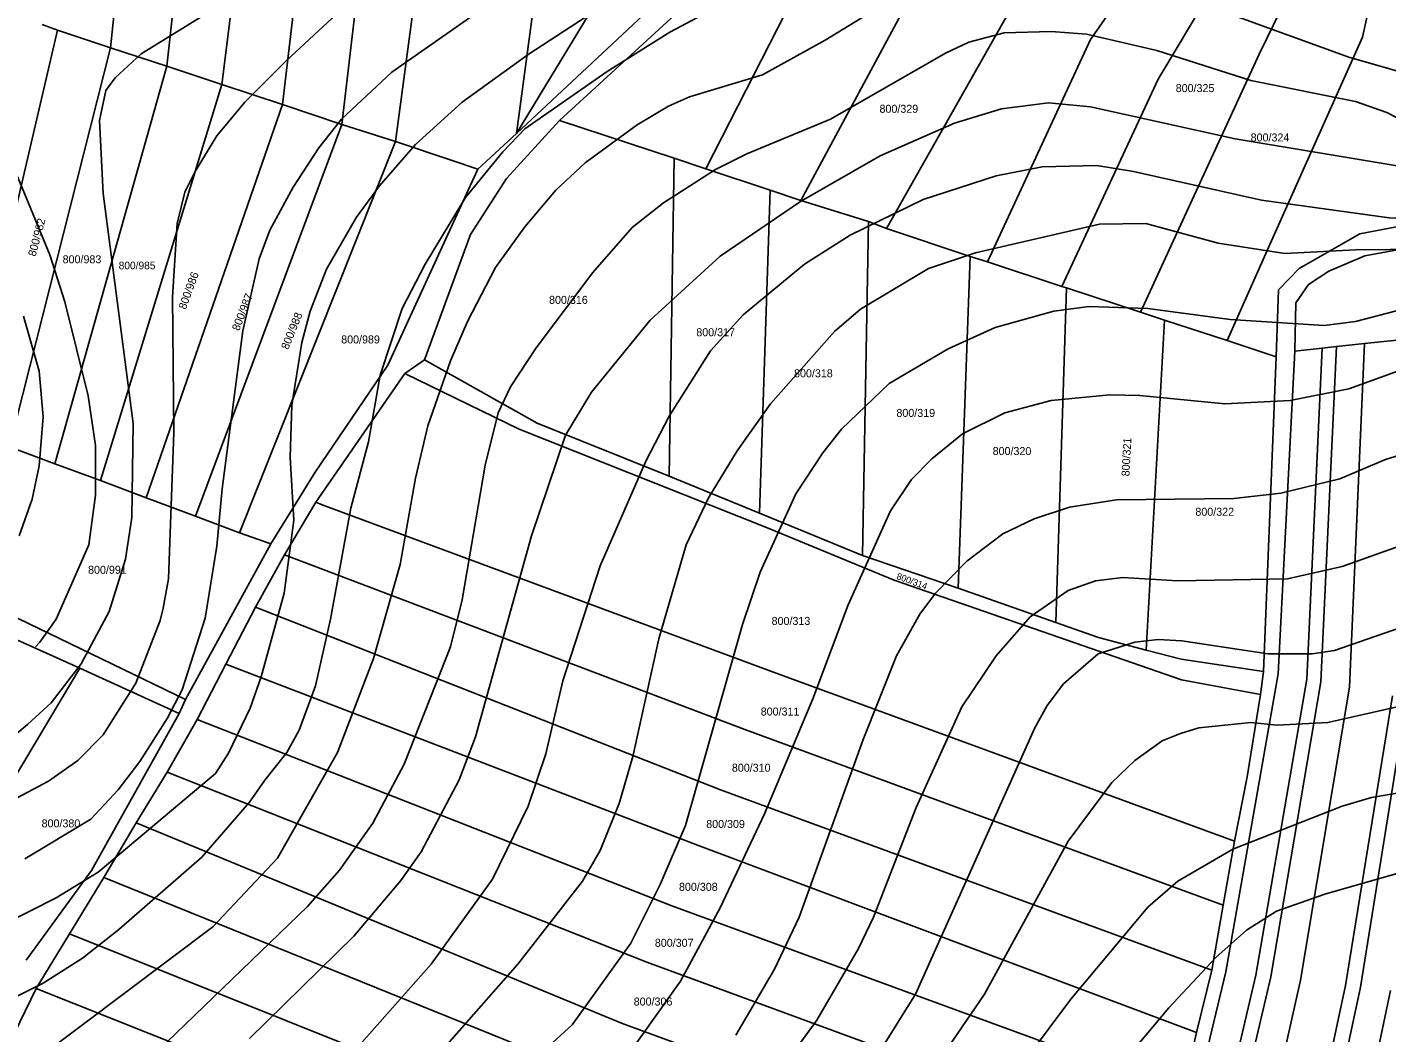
# Model space of a CAD drawing. Extents: x -555860 to -552701, y -1187050 to -1182291.
# Drawn here: x -554604.1 to -554315.4, y -1186114.4 to -1185900.9 of the extents above; entities that cross this region are included whole.
import ezdxf

# ---------------------------------------------------------------- set-up
doc = ezdxf.new("R2010")
doc.units = 0
for name, color, linetype in [('LEG_2b', 7, 'Continuous'), ('Level 40', 7, 'Continuous'), ('Level 41', 7, 'Continuous'), ('navrh_BV', 7, 'Continuous')]:
    doc.layers.add(name, color=color, linetype=linetype)

msp = doc.modelspace()

# ---------------------------------------------------------------- linework, layer by layer
at = {"layer": 'Level 40'}
for points in [[(-554613.62, -1186110.26), (-554600.72, -1186103.88), (-554592.41, -1186098.61), (-554584.64, -1186092.51), (-554567.03, -1186077.12), (-554556.91, -1186065.47), (-554553.66, -1186060.77), (-554549.01, -1186054.93), (-554546.37, -1186050.22), (-554542.91, -1186040.79), (-554539.72, -1186026.65), (-554535.42, -1186003.07), (-554531.67, -1185988.93), (-554529.18, -1185974.79), (-554524.46, -1185960.65), (-554519.61, -1185951.22), (-554511.01, -1185937.07), (-554503.11, -1185927.37), (-554498.4, -1185922.51), (-554480.93, -1185910.31), (-554467.61, -1185901.99), (-554432.53, -1185883.28)], [(-554610.15, -1185923.21), (-554599.34, -1185949.28), (-554596.15, -1185959.26), (-554591.16, -1185979.23), (-554589.63, -1185989.76), (-554589.63, -1186000.3), (-554591.02, -1186010.84), (-554597.95, -1186026.65), (-554601.42, -1186031.5), (-554602.39, -1186032.47)], [(-554528.48, -1186132.3), (-554499.92, -1186099.86), (-554486.2, -1186082.25), (-554482.45, -1186075.73), (-554478.43, -1186065.75), (-554475.52, -1186055.77), (-554469.97, -1186030.81), (-554464.15, -1186010.84), (-554459.43, -1186000.86), (-554453.33, -1185990.87), (-554446.26, -1185980.89), (-554432.67, -1185965.5), (-554427.13, -1185960.78), (-554412.71, -1185952.19), (-554402.72, -1185948.86), (-554376.38, -1185942.76), (-554366.53, -1185942.62), (-554351.14, -1185946.78), (-554337, -1185949), (-554322.03, -1185948.17), (-554277.93, -1185947.75), (-554277.29, -1185947.88)], [(-554422.97, -1186118.3), (-554415.48, -1186106.24), (-554390.1, -1186049.66), (-554387.47, -1186044.95), (-554384.01, -1186040.37), (-554376.66, -1186034), (-554368.89, -1186031.5), (-554363.9, -1186030.94), (-554358.91, -1186031.22), (-554340.6, -1186034), (-554331.18, -1186034), (-554326.46, -1186033.3), (-554301.78, -1186024.71), (-554294.02, -1186023.74), (-554287.08, -1186025.12), (-554273.82, -1186030.62)]]:
    msp.add_lwpolyline(points, dxfattribs=at)
at = {"layer": 'Level 41'}
for points in [[(-554609.05, -1186091.4), (-554597.97, -1186085.77), (-554589.08, -1186080.31), (-554564.12, -1186059.37), (-554561.34, -1186055.07), (-554556.77, -1186045.5), (-554554.41, -1186038.85), (-554549.56, -1186021.1), (-554547.48, -1186005.57), (-554548.31, -1185992.26), (-554547.9, -1185981.17), (-554545.82, -1185967.86), (-554544.02, -1185961.2), (-554540.55, -1185952.33), (-554534.17, -1185941.23), (-554529.32, -1185934.58), (-554521.69, -1185925.84), (-554511.71, -1185916.83), (-554497.7, -1185906.71), (-554470.11, -1185888.68)], [(-554412.98, -1185890.35), (-554434.61, -1185903.66), (-554447.93, -1185911.01), (-554463.45, -1185915.72), (-554467.89, -1185917.66), (-554474.55, -1185921.68), (-554485.64, -1185929.73), (-554491.88, -1185935.55), (-554498.4, -1185943.31), (-554504.64, -1185951.91), (-554510.6, -1185963.42), (-554514.2, -1185971.74), (-554519.06, -1185985.6), (-554521.69, -1185996.7), (-554524.88, -1186015), (-554530.57, -1186034.97), (-554538.19, -1186054.93), (-554550.95, -1186077.4), (-554564.68, -1186091.95), (-554601.83, -1186119.82)], [(-554305.66, -1185912.39), (-554323.41, -1185907.26), (-554363.07, -1185892.84)], [(-554504.5, -1185894.92), (-554526.68, -1185910.45), (-554537.36, -1185920.44), (-554542.21, -1185926.54), (-554547.62, -1185934.86), (-554552.61, -1185944.01), (-554554.83, -1185950.11), (-554558.3, -1185965.36), (-554562.73, -1185998.92), (-554563.84, -1186011.12), (-554566.34, -1186026.37), (-554571.19, -1186041.62), (-554574.38, -1186047.72), (-554580.2, -1186056.87), (-554584.78, -1186062.84), (-554590.6, -1186069.07), (-554604.61, -1186077.53)], [(-554608.37, -1186065.72), (-554599.62, -1186061.03), (-554593.38, -1186056.6), (-554587.97, -1186051.19), (-554581.04, -1186040.23), (-554575.91, -1186026.92), (-554575.22, -1186024.25), (-554574.1, -1186018.05), (-554572.99, -1185986.99), (-554573.27, -1185958.15), (-554572.3, -1185942.62), (-554570.64, -1185935.96), (-554568.42, -1185931.53), (-554563.84, -1185924.01), (-554557.9, -1185916.83), (-554549.15, -1185908.09), (-554538.33, -1185898.11)], [(-554564.4, -1185897), (-554579.93, -1185906.57), (-554585.47, -1185911.7), (-554587.41, -1185914.33), (-554588.8, -1185920.71), (-554587.97, -1185936.24), (-554581.59, -1185985.05), (-554581.87, -1186005.02), (-554583.26, -1186013.89), (-554586.72, -1186024.98), (-554592.68, -1186036.08), (-554599.06, -1186044.39), (-554604.05, -1186048.97), (-554608.12, -1186052.35)], [(-554306.5, -1185923.62), (-554315.37, -1185919.05), (-554322.03, -1185916.69), (-554344.21, -1185912.26), (-554364.18, -1185905.88), (-554379.15, -1185902.41), (-554386.64, -1185901.85), (-554396.62, -1185902.13), (-554404.11, -1185904.07), (-554409.1, -1185906.43), (-554433.51, -1185920.43), (-554451.25, -1185927.78), (-554457.91, -1185931.11), (-554469, -1185938.18), (-554475.66, -1185943.45), (-554483.98, -1185953.02), (-554496.04, -1185968.97), (-554501.45, -1185977.28), (-554504.08, -1185982.83), (-554506.85, -1185993.92), (-554511.71, -1186022.49), (-554514.2, -1186032.47), (-554524.05, -1186057.43), (-554530.7, -1186069.91), (-554537.78, -1186079.89), (-554544.57, -1186087.66), (-554574.52, -1186116.5)], [(-554556.91, -1186115.67), (-554534.72, -1186093.9), (-554524.74, -1186082.11), (-554520.44, -1186076.01), (-554512.4, -1186060.76), (-554508.93, -1186051.6), (-554497.01, -1186008.9), (-554489.8, -1185987.55), (-554484.25, -1185978.39), (-554471.78, -1185963.14), (-554456.94, -1185949.55), (-554439.88, -1185937.91), (-554422.97, -1185928.2), (-554407.16, -1185921.27), (-554397.18, -1185918.22), (-554387.19, -1185916.97), (-554378.32, -1185917.8), (-554347.54, -1185924.59), (-554298.73, -1185932.78)], [(-554279.01, -1185940), (-554295.4, -1185942.34), (-554314.82, -1185941.37), (-554341.99, -1185937.63), (-554369.17, -1185931.53), (-554376.93, -1185930.28), (-554388.58, -1185930.56), (-554398.29, -1185932.5), (-554413.82, -1185937.49), (-554429.35, -1185945.11), (-554439.05, -1185951.22), (-554452.08, -1185962.03), (-554459.02, -1185969.66), (-554467.75, -1185983.52), (-554472.74, -1185993.09), (-554482.45, -1186015.28), (-554490.35, -1186039.68), (-554493.96, -1186055.21), (-554497.7, -1186066.3), (-554505.33, -1186081.83), (-554518.36, -1186099.86), (-554541.24, -1186125.79)], [(-554308.71, -1185959.95), (-554322.03, -1185963.42), (-554328.68, -1185964.25), (-554348.65, -1185963), (-554366.12, -1185960.65), (-554378.6, -1185960.23), (-554386.08, -1185961.2), (-554398.56, -1185964.67), (-554408.55, -1185969.24), (-554421.03, -1185976.59), (-554431.15, -1185986.3), (-554435.17, -1185991.29), (-554440.85, -1186000.02), (-554448.48, -1186016.66), (-554452.22, -1186027.76), (-554464.29, -1186070.46), (-554469.7, -1186082.94), (-554475.93, -1186095.42), (-554488.41, -1186112.75), (-554511.29, -1186133.69)], [(-554605.86, -1186008.9), (-554603.08, -1186001.13), (-554601.56, -1185994.06), (-554600.72, -1185983.66), (-554601.56, -1185973.96), (-554604.89, -1185962.31)], [(-554476.21, -1186118.72), (-554465.4, -1186103.46), (-554456.94, -1186087.93), (-554447.51, -1186067.97), (-554437.25, -1186043.56), (-554429.76, -1186023.6), (-554420.75, -1186003.63), (-554416.31, -1185996.97), (-554412.01, -1185992.54), (-554405.5, -1185987.27), (-554396.48, -1185982.83), (-554386.64, -1185980.2), (-554374.16, -1185978.95), (-554367.78, -1185979.09), (-554349.76, -1185980.89), (-554335.89, -1185980.2), (-554323.41, -1185977.7), (-554303.45, -1185970.49), (-554295.96, -1185969.1), (-554291.15, -1185968.81), (-554286.53, -1185969.38), (-554280.7, -1185970.63), (-554271.29, -1185973.86)], [(-554453.61, -1186114.97), (-554445.43, -1186100.97), (-554440.16, -1186089.88), (-554426.57, -1186052.16), (-554419.5, -1186034.41), (-554414.51, -1186025.54), (-554411.18, -1186021.1), (-554404.53, -1186014.31), (-554396.9, -1186008.48), (-554390.24, -1186005.29), (-554382.76, -1186002.8), (-554372.77, -1186001.27), (-554347.82, -1186001), (-554337.83, -1185999.89), (-554325.35, -1185996.84), (-554315.65, -1185992.68), (-554301.23, -1185988.24), (-554296.23, -1185987.82), (-554289.3, -1185988.24), (-554279.6, -1185990.46), (-554271.81, -1185993.42)], [(-554271.59, -1186011.5), (-554274.33, -1186010.15), (-554282.65, -1186007.51), (-554290.97, -1186006.13), (-554295.96, -1186006.54), (-554305.39, -1186008.48), (-554324.8, -1186015.42), (-554336.45, -1186018.05), (-554359.74, -1186018.47), (-554371.39, -1186017.77), (-554377.21, -1186018.47), (-554383.03, -1186020.55), (-554391.08, -1186026.09), (-554398.29, -1186034.41), (-554405.64, -1186045.23), (-554415.34, -1186066.58), (-554424.35, -1186089.88), (-554427.54, -1186096.53), (-554436.42, -1186111.78), (-554446.82, -1186126.06)], [(-554409.52, -1186118.99), (-554400.78, -1186106.24), (-554383.03, -1186073.79), (-554373.74, -1186061.31), (-554368.89, -1186056.6), (-554363.07, -1186052.44), (-554359.2, -1186050.87), (-554355.3, -1186049.66), (-554344.21, -1186048.55), (-554338.66, -1186049.11), (-554327.85, -1186048.55), (-554311.21, -1186044.81), (-554300.12, -1186043.42), (-554292.35, -1186043.7), (-554284.44, -1186045.18), (-554277.38, -1186047.03), (-554275.92, -1186047.6)], [(-554280.28, -1186065.08), (-554294.29, -1186062.84), (-554307.33, -1186062.56), (-554318.6, -1186064.48), (-554324.8, -1186066.3), (-554348.09, -1186075.45), (-554359.74, -1186082.25), (-554366.12, -1186087.79), (-554382.48, -1186107.34), (-554396.07, -1186125.51)], [(-554384.97, -1186136.88), (-554361.68, -1186109.15), (-554351.7, -1186098.47), (-554345.18, -1186092.65), (-554338.8, -1186088.63), (-554328.54, -1186085.02), (-554313.43, -1186080.72), (-554302.34, -1186078.92), (-554295.68, -1186078.5), (-554287.08, -1186078.92), (-554283.87, -1186079.4)]]:
    msp.add_lwpolyline(points, dxfattribs=at)
at = {"layer": 'navrh_BV'}
for p, q in [((-554579.08, -1185836.1), (-554586.47, -1185905.28)), ((-554574.49, -1185909.16), (-554566.44, -1185837.65)), ((-554553.61, -1185839.17), (-554562.81, -1185913.1)), ((-554549.88, -1185917.32), (-554540.88, -1185840.52)), ((-554527.98, -1185842.13), (-554537.33, -1185921.55)), ((-554525.88, -1185925.21), (-554515.09, -1185843.73)), ((-554500.17, -1185923.5), (-554489.9, -1185846.67)), ((-554378.27, -1185903.52), (-554347.41, -1185858.98)), ((-554363.91, -1185911.92), (-554330.84, -1185856.69)), ((-554500.17, -1185923.5), (-554472.43, -1185877.59)), ((-554342.39, -1185906.52), (-554329, -1185878.96)), ((-554500.17, -1185923.5), (-554455.67, -1185881.87)), ((-554451.96, -1185884.87), (-554491.07, -1185920.74)), ((-554459.98, -1185931.02), (-554436.45, -1185884.75)), ((-554316.14, -1185883.56), (-554320.51, -1185903.04)), ((-554415.06, -1185891.76), (-554439.82, -1185937.69)), ((-554421.6, -1185943.65), (-554395.75, -1185898.01)), ((-554617.18, -1185984.99), (-554597.7, -1185901.52)), ((-554600.93, -1185900.32), (-554597.7, -1185901.52)), ((-554597.7, -1185901.52), (-554586.47, -1185905.28)), ((-554607.87, -1185990.01), (-554586.47, -1185905.28)), ((-554586.47, -1185905.28), (-554574.49, -1185909.16)), ((-554400.16, -1185950.71), (-554378.27, -1185903.52)), ((-554320.51, -1185903.04), (-554340.73, -1185948.37)), ((-554367.7, -1185961.42), (-554342.39, -1185906.52)), ((-554574.49, -1185909.16), (-554598.27, -1185993.61)), ((-554574.49, -1185909.16), (-554562.81, -1185913.1)), ((-554562.81, -1185913.1), (-554588.54, -1185997.16)), ((-554562.81, -1185913.1), (-554549.88, -1185917.32)), ((-554384.36, -1185955.97), (-554363.91, -1185911.92)), ((-554549.88, -1185917.32), (-554578.86, -1186000.86)), ((-554549.88, -1185917.32), (-554537.33, -1185921.55)), ((-554537.33, -1185921.55), (-554568.36, -1186004.74)), ((-554537.33, -1185921.55), (-554525.88, -1185925.21)), ((-554491.07, -1185920.74), (-554502.31, -1185933.07)), ((-554491.07, -1185920.74), (-554466.75, -1185928.74)), ((-554525.88, -1185925.21), (-554559.01, -1186008.31)), ((-554525.88, -1185925.21), (-554513.86, -1185929.26)), ((-554508.41, -1185931.06), (-554500.17, -1185923.5)), ((-554467.78, -1185996.23), (-554466.75, -1185928.74)), ((-554466.75, -1185928.74), (-554459.98, -1185931.02)), ((-554527.53, -1185972.71), (-554508.41, -1185931.06)), ((-554513.86, -1185929.26), (-554508.41, -1185931.06)), ((-554459.98, -1185931.02), (-554446.29, -1185935.5)), ((-554502.31, -1185933.07), (-554509.98, -1185944.92)), ((-554448.59, -1186004.14), (-554446.29, -1185935.5)), ((-554446.29, -1185935.5), (-554439.82, -1185937.69)), ((-554272.41, -1185935.61), (-554321.1, -1185944.8)), ((-554439.82, -1185937.69), (-554425.44, -1185942.21)), ((-554267.54, -1185939.83), (-554320.02, -1185949.48)), ((-554426.71, -1186013.12), (-554425.44, -1185942.21)), ((-554425.44, -1185942.21), (-554421.6, -1185943.65)), ((-554509.98, -1185944.92), (-554519.73, -1185971.58)), ((-554421.6, -1185943.65), (-554403.84, -1185949.58)), ((-554321.1, -1185944.8), (-554333.97, -1185952.19)), ((-554340.73, -1185948.37), (-554349.23, -1185967.44)), ((-554406.38, -1186020.05), (-554403.84, -1185949.58)), ((-554403.84, -1185949.58), (-554400.16, -1185950.71)), ((-554400.16, -1185950.71), (-554384.36, -1185955.97)), ((-554320.02, -1185949.48), (-554327.69, -1185952.69)), ((-554333.97, -1185952.19), (-554338.36, -1185956.69)), ((-554327.69, -1185952.69), (-554331.96, -1185955.52)), ((-554385.62, -1186027.34), (-554383.39, -1185956.23)), ((-554384.36, -1185955.97), (-554383.39, -1185956.23)), ((-554383.39, -1185956.23), (-554367.7, -1185961.42)), ((-554338.36, -1185956.69), (-554338.84, -1185970.92)), ((-554331.96, -1185955.52), (-554334.65, -1185959.43)), ((-554334.65, -1185959.43), (-554334.91, -1185969.71)), ((-554367.7, -1185961.42), (-554362.57, -1185963.14)), ((-554366.47, -1186033.2), (-554362.57, -1185963.14)), ((-554362.57, -1185963.14), (-554349.23, -1185967.44)), ((-554349.23, -1185967.44), (-554338.84, -1185970.92)), ((-554334.91, -1185969.71), (-554329.06, -1185969.06)), ((-554329.06, -1185969.06), (-554332.37, -1186039.34)), ((-554326.02, -1185968.75), (-554329.4, -1186039.91)), ((-554329.06, -1185969.06), (-554326.02, -1185968.75)), ((-554326.02, -1185968.75), (-554320.1, -1185968.07)), ((-554320.1, -1185968.07), (-554323.28, -1186041.09)), ((-554320.1, -1185968.07), (-554311.15, -1185967.13)), ((-554519.73, -1185971.58), (-554523.9, -1185974.47)), ((-554495.84, -1185985), (-554519.73, -1185971.58)), ((-554341.55, -1186037.74), (-554338.84, -1185970.92)), ((-554334.91, -1185969.71), (-554338.45, -1186038.24)), ((-554542.98, -1185995.37), (-554527.53, -1185972.71)), ((-554535.19, -1185990.72), (-554523.9, -1185974.47)), ((-554499.63, -1185986.28), (-554523.9, -1185974.47)), ((-554447.07, -1186007.17), (-554499.63, -1185986.28)), ((-554467.78, -1185996.23), (-554495.84, -1185985)), ((-554598.27, -1185993.61), (-554607.87, -1185990.01)), ((-554542.83, -1186001.75), (-554535.19, -1185990.72)), ((-554588.54, -1185997.16), (-554598.27, -1185993.61)), ((-554578.86, -1186000.86), (-554588.54, -1185997.16)), ((-554552.39, -1186010.65), (-554542.98, -1185995.37)), ((-554448.59, -1186004.14), (-554467.78, -1185996.23)), ((-554568.36, -1186004.74), (-554578.86, -1186000.86)), ((-554549.49, -1186012.97), (-554542.83, -1186001.75)), ((-554542.83, -1186001.75), (-554541.48, -1186002.31)), ((-554541.48, -1186002.31), (-554446.38, -1186037.62)), ((-554559.01, -1186008.31), (-554568.36, -1186004.74)), ((-554426.71, -1186013.12), (-554448.59, -1186004.14)), ((-554552.39, -1186010.65), (-554559.01, -1186008.31)), ((-554419.99, -1186018.31), (-554447.07, -1186007.17)), ((-554552.39, -1186010.65), (-554570.51, -1186043.68)), ((-554555.67, -1186024.05), (-554549.49, -1186012.97)), ((-554549.49, -1186012.97), (-554451.72, -1186050.07)), ((-554406.38, -1186020.05), (-554426.71, -1186013.12)), ((-554570.51, -1186043.68), (-554624.76, -1186017.41)), ((-554419.99, -1186018.31), (-554358.97, -1186039.53)), ((-554385.62, -1186027.34), (-554406.38, -1186020.05)), ((-554561.96, -1186036.16), (-554555.67, -1186024.05)), ((-554555.67, -1186024.05), (-554456.87, -1186062.86)), ((-554592.97, -1186037.02), (-554614.3, -1186027.4)), ((-554376.57, -1186030.5), (-554385.62, -1186027.34)), ((-554366.47, -1186033.2), (-554376.57, -1186030.5)), ((-554359.03, -1186035.1), (-554366.47, -1186033.2)), ((-554341.55, -1186037.74), (-554359.03, -1186035.1)), ((-554625.73, -1186091.91), (-554592.97, -1186037.02)), ((-554571.82, -1186046.64), (-554592.97, -1186037.02)), ((-554568.06, -1186047.92), (-554561.96, -1186036.16)), ((-554561.96, -1186036.16), (-554461.79, -1186074.62)), ((-554446.38, -1186037.62), (-554347.73, -1186073.75)), ((-554338.45, -1186038.24), (-554349.54, -1186101.51)), ((-554341.55, -1186037.74), (-554342.16, -1186042.64)), ((-554358.97, -1186039.53), (-554342.16, -1186042.64)), ((-554332.37, -1186039.34), (-554343.19, -1186102.23)), ((-554340.01, -1186102.58), (-554329.4, -1186039.91)), ((-554323.28, -1186041.09), (-554333.66, -1186103.3)), ((-554571.82, -1186046.64), (-554570.51, -1186043.68)), ((-554342.16, -1186042.64), (-554345.04, -1186060.1)), ((-554324.12, -1186104.38), (-554314.16, -1186042.87)), ((-554311.12, -1186043.43), (-554320.94, -1186104.74)), ((-554590.46, -1186079.98), (-554571.82, -1186046.64)), ((-554574.38, -1186059.1), (-554568.06, -1186047.92)), ((-554568.06, -1186047.92), (-554467.24, -1186087.47)), ((-554451.72, -1186050.07), (-554350.1, -1186087.34)), ((-554580.99, -1186069.86), (-554574.38, -1186059.1)), ((-554574.38, -1186059.1), (-554472.51, -1186099.47)), ((-554345.04, -1186060.1), (-554347.73, -1186073.75)), ((-554456.87, -1186062.86), (-554352.52, -1186101.17)), ((-554587.84, -1186081.44), (-554580.99, -1186069.86)), ((-554580.99, -1186069.86), (-554477.92, -1186112.42)), ((-554461.79, -1186074.62), (-554355.74, -1186114.36)), ((-554347.73, -1186073.75), (-554350.1, -1186087.34)), ((-554604.35, -1186099.01), (-554590.46, -1186079.98)), ((-554595.17, -1186093.44), (-554587.84, -1186081.44)), ((-554587.84, -1186081.44), (-554482.85, -1186123.92)), ((-554467.24, -1186087.47), (-554358.75, -1186127.18)), ((-554350.1, -1186087.34), (-554352.52, -1186101.17)), ((-554602.25, -1186105.03), (-554595.17, -1186093.44)), ((-554595.17, -1186093.44), (-554488.13, -1186136.21)), ((-554472.51, -1186099.47), (-554361.93, -1186140.02)), ((-554349.54, -1186101.51), (-554358.91, -1186140.45)), ((-554352.52, -1186101.17), (-554355.74, -1186114.36)), ((-554343.19, -1186102.23), (-554352.39, -1186141.61)), ((-554349.2, -1186142.18), (-554340.01, -1186102.58)), ((-554333.66, -1186103.3), (-554342.74, -1186143.51)), ((-554332.98, -1186145.44), (-554324.12, -1186104.38)), ((-554320.94, -1186104.74), (-554329.75, -1186145.97)), ((-554609.14, -1186119.33), (-554602.25, -1186105.03)), ((-554602.25, -1186105.03), (-554493.14, -1186148.4)), ((-554323.28, -1186147.12), (-554314.59, -1186105.46)), ((-554477.92, -1186112.42), (-554365.7, -1186153.44)), ((-554355.74, -1186114.36), (-554358.75, -1186127.18))]:
    msp.add_line(p, q, dxfattribs=at)

# ---------------------------------------------------------------- texts
at = {"layer": 'LEG_2b'}
for s, height, p in [('800/325', 1.7, (-554360.19, -1185914.7)), ('800/329', 1.7, (-554423.1, -1185919.09)), ('800/324', 1.7, (-554344.27, -1185925.18)), ('800/983', 1.7, (-554596.6, -1185951.05)), ('800/985', 1.615, (-554584.7, -1185952.32)), ('800/316', 1.7, (-554493.29, -1185959.67)), ('800/989', 1.7, (-554537.44, -1185968.07)), ('800/317', 1.7, (-554462.01, -1185966.54)), ('800/318', 1.7, (-554441.25, -1185975.26)), ('800/319', 1.7, (-554419.51, -1185983.67)), ('800/320', 1.7, (-554399.07, -1185991.77)), ('800/322', 1.7, (-554356.01, -1186004.66)), ('800/991', 1.7, (-554591.2, -1186016.98)), ('800/313', 1.7, (-554446.02, -1186027.84)), ('800/311', 1.7, (-554448.33, -1186047.08)), ('800/310', 1.7, (-554454.46, -1186059.01)), ('800/380', 1.7, (-554601.07, -1186070.83)), ('800/309', 1.7, (-554459.91, -1186070.95)), ('800/308', 1.7, (-554465.69, -1186084.3)), ('800/307', 1.7, (-554470.82, -1186096.19)), ('800/306', 1.7, (-554475.31, -1186108.66))]:
    msp.add_text(s, height=height, dxfattribs=at).set_placement(p)
for s, height, rotation, p in [('800/982', 1.7, 75, (-554602.35, -1185949.71)), ('800/986', 1.7, 70, (-554570.46, -1185960.99)), ('800/987', 1.7, 69, (-554559.12, -1185965.53)), ('800/988', 1.7, 68, (-554548.7, -1185969.52)), ('800/321', 1.7, 87, (-554370.02, -1185996.32)), ('800/314', 1.4, 340, (-554419.62, -1186018.06))]:
    msp.add_text(s, height=height, rotation=rotation, dxfattribs=at).set_placement(p)

doc.saveas('drawing.dxf')
